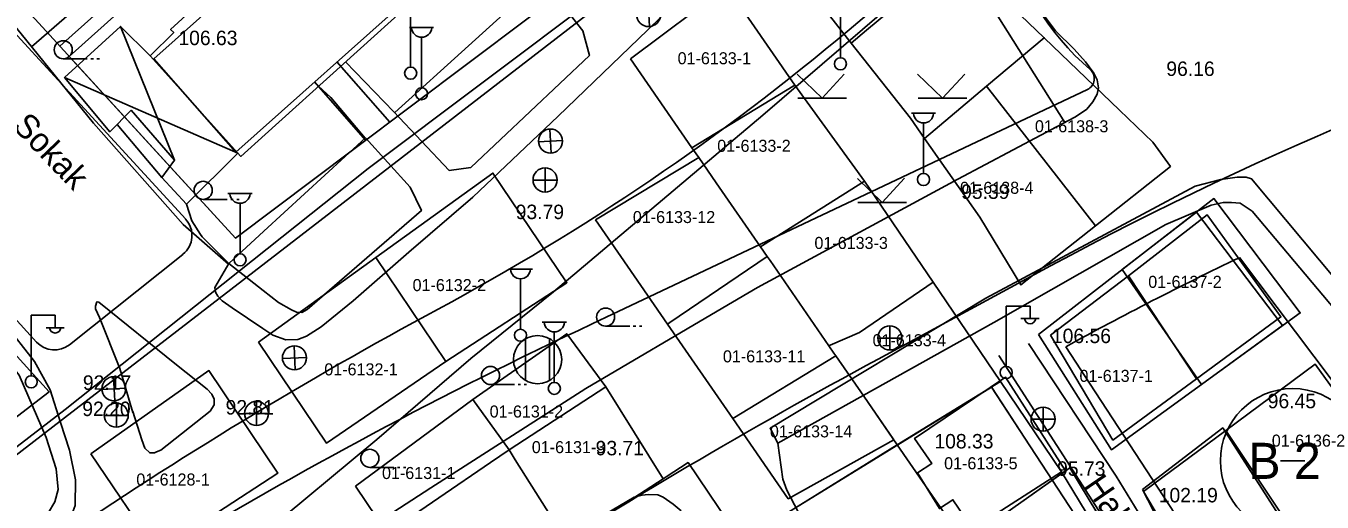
# Model space of a CAD drawing. Extents: x 412225 to 413380, y 4456471 to 4457189.
# Drawn here: x 412755.9 to 412863.5, y 4456899 to 4456938.5 of the extents above; entities that cross this region are included whole.
import ezdxf

# ---------------------------------------------------------------- set-up
doc = ezdxf.new("R2010")
doc.units = 0
for name, color, linetype in [('0_HALİHAZIR', 7, 'Continuous'), ('0_KADASTRO', 7, 'Continuous'), ('Level 27', 7, 'Continuous'), ('Level 28', 7, 'Continuous'), ('Level 32', 7, 'Continuous'), ('Level 41', 7, 'Continuous'), ('Level 57', 7, 'Continuous'), ('Level 59', 7, 'Continuous'), ('Level 62', 7, 'Continuous'), ('Level 8', 7, 'Continuous')]:
    doc.layers.add(name, color=color, linetype=linetype)

msp = doc.modelspace()

# ---------------------------------------------------------------- linework, layer by layer
at = {"layer": '0_HALİHAZIR'}
for p, q in [((412807.67, 4456938.46), (412807.56, 4456940.45)), ((412787.83, 4456935.12), (412787.83, 4456940.12)), ((412823.53, 4456935.87), (412823.53, 4456940.06)), ((412763.74, 4456938.47), (412768.24, 4456927.36)), ((412787.75, 4456938.38), (412789.75, 4456938.38)), ((412788.75, 4456933.38), (412788.75, 4456937.58)), ((412758.99, 4456935.79), (412760.99, 4456935.79)), ((412761.29, 4456935.79), (412761.49, 4456935.79)), ((412761.79, 4456935.79), (412761.99, 4456935.79)), ((412773.5, 4456927.94), (412759.1, 4456934.22)), ((412822, 4456932.51), (412819.94, 4456934.5)), ((412822, 4456932.51), (412823.85, 4456934.52)), ((412832, 4456932.51), (412829.94, 4456934.5)), ((412832, 4456932.51), (412833.85, 4456934.52)), ((412819.98, 4456932.51), (412824.02, 4456932.51)), ((412829.98, 4456932.51), (412834.02, 4456932.51)), ((412829.43, 4456931.26), (412831.43, 4456931.26)), ((412799.51, 4456927.95), (412799.41, 4456929.94)), ((412830.43, 4456926.26), (412830.43, 4456930.45)), ((412798.44, 4456928.88), (412800.44, 4456928.99)), ((412799.01, 4456924.71), (412799.01, 4456926.71)), ((412797.99, 4456925.7), (412799.99, 4456925.7)), ((412827, 4456923.85), (412824.94, 4456925.84)), ((412827, 4456923.85), (412828.85, 4456925.86)), ((412770.61, 4456924.11), (412772.61, 4456924.11)), ((412772.67, 4456924.59), (412774.67, 4456924.59)), ((412772.91, 4456924.11), (412773.11, 4456924.11)), ((412773.41, 4456924.11), (412773.61, 4456924.11)), ((412773.67, 4456919.59), (412773.67, 4456923.79)), ((412824.98, 4456923.85), (412829.02, 4456923.85)), ((412795.96, 4456918.32), (412797.96, 4456918.32)), ((412796.96, 4456913.32), (412796.96, 4456917.52)), ((412756.32, 4456909.48), (412756.32, 4456914.48)), ((412756.32, 4456914.48), (412758.32, 4456914.48)), ((412758.32, 4456913.48), (412758.32, 4456914.48)), ((412837.28, 4456910.25), (412837.28, 4456915.25)), ((412837.28, 4456915.25), (412839.28, 4456915.25)), ((412839.28, 4456914.25), (412839.28, 4456915.25)), ((412757.56, 4456913.44), (412759.06, 4456913.44)), ((412798.77, 4456913.91), (412800.77, 4456913.91)), ((412804.03, 4456913.58), (412806.03, 4456913.58)), ((412806.33, 4456913.58), (412806.53, 4456913.58)), ((412806.83, 4456913.58), (412807.03, 4456913.58)), ((412827.64, 4456911.59), (412827.64, 4456913.59)), ((412838.52, 4456914.21), (412840.02, 4456914.21)), ((412797.38, 4456909.07), (412797.38, 4456912.53)), ((412799.38, 4456909.07), (412799.38, 4456912.53)), ((412799.77, 4456908.91), (412799.77, 4456913.1)), ((412826.62, 4456912.58), (412828.62, 4456912.58)), ((412778.26, 4456909.94), (412778.16, 4456911.94)), ((412777.19, 4456910.88), (412779.19, 4456910.98)), ((412763.26, 4456907.38), (412763.15, 4456909.37)), ((412762.19, 4456908.31), (412764.19, 4456908.42)), ((412794.47, 4456908.73), (412796.47, 4456908.73)), ((412796.77, 4456908.73), (412796.97, 4456908.73)), ((412797.27, 4456908.73), (412797.47, 4456908.73)), ((412763.4, 4456905.18), (412763.4, 4456907.18)), ((412775.05, 4456905.32), (412775.05, 4456907.32)), ((412840.37, 4456904.85), (412840.37, 4456906.85)), ((412762.38, 4456906.17), (412764.38, 4456906.17)), ((412774.03, 4456906.31), (412776.03, 4456906.31)), ((412839.35, 4456905.84), (412841.35, 4456905.84)), ((412784.45, 4456901.85), (412786.45, 4456901.85)), ((412786.75, 4456901.85), (412786.95, 4456901.85)), ((412787.25, 4456901.85), (412787.45, 4456901.85))]:
    msp.add_line(p, q, dxfattribs=at)
for points in [[(412756.34, 4456936.79), (412763.67, 4456943.16), (412776.03, 4456953.85)], [(412775.94, 4456945.61), (412778.69, 4456948.15), (412778.88, 4456947.76), (412781.13, 4456949.55), (412788.76, 4456941.26), (412775.75, 4456929.5)], [(412775.75, 4456929.5), (412773.73, 4456927.68), (412766.22, 4456936.02), (412768.16, 4456937.98), (412767.91, 4456938.23), (412775.94, 4456945.61)], [(412814.09, 4456944.61), (412814.09, 4456944.61), (412807.51, 4456938.17), (412800.1, 4456931.02), (412792.99, 4456924.29), (412787.69, 4456919.73), (412783.07, 4456915.68), (412780.42, 4456913.51), (412779.18, 4456912.75), (412778.46, 4456912.46), (412777.46, 4456912.45), (412776.39, 4456912.84), (412775.56, 4456913.39)], [(412842.16, 4456930.5), (412836.59, 4456939.34), (412833.24, 4456944.83)], [(412813.91, 4456928.42), (412817.09, 4456931.1), (412831.86, 4456943.84)], [(412786.45, 4456931.38), (412791.03, 4456926.52), (412792.83, 4456926.76), (412802.69, 4456936.06), (412802.14, 4456938.1), (412798.77, 4456942.44)], [(412798.77, 4456942.44), (412786.52, 4456931.32)], [(412772.71, 4456918.72), (412768.96, 4456922.03), (412761.5, 4456930.45), (412753.69, 4456940.05)], [(412840.37, 4456939.46), (412841.38, 4456938.11), (412842.95, 4456936.59), (412843.87, 4456935.52), (412844.57, 4456934.59), (412844.86, 4456934.04), (412844.97, 4456933.37), (412844.86, 4456932.85), (412844.49, 4456932.21), (412843.99, 4456931.61), (412843.05, 4456930.97), (412842.48, 4456930.67), (412833.29, 4456925.78), (412816.65, 4456916.8)], [(412782.42, 4456935.53), (412786.45, 4456931.38)], [(412784.05, 4456929.19), (412781.21, 4456932.56), (412780.18, 4456933.51)], [(412767.18, 4456925.93), (412763.47, 4456930.34)], [(412775.36, 4456896.14), (412785.02, 4456904.16), (412792.84, 4456910.88), (412799.69, 4456916.43), (412813.91, 4456928.42)], [(412775.6, 4456916.53), (412776.87, 4456915.53), (412777.95, 4456914.93), (412778.37, 4456914.74), (412778.81, 4456914.72), (412779.25, 4456914.95), (412788.73, 4456923.18), (412787.81, 4456925.11), (412784.09, 4456929.23)], [(412784.09, 4456929.23), (412775.66, 4456921.46)], [(412823.21, 4456892.07), (412819.07, 4456899.96), (412818.74, 4456900.87), (412818.32, 4456903.87), (412817.69, 4456905.1), (412835.59, 4456915.9), (412852.99, 4456925.21), (412855.11, 4456925.76), (412856.47, 4456925.96), (412857.21, 4456925.95), (412857.67, 4456925.81), (412870.36, 4456910.62), (412883.8, 4456894.69), (412884, 4456894.47), (412884.75, 4456893.09), (412884.39, 4456892.42), (412879.04, 4456887.94), (412861.43, 4456877.18), (412861.11, 4456877.31), (412858.9, 4456880.68), (412846.43, 4456901.13), (412839.15, 4456912.15)], [(412770.39, 4456921.18), (412769.68, 4456922.34), (412769.23, 4456923.72)], [(412818.32, 4456903.87), (412836.26, 4456913.89), (412850.54, 4456922.01), (412854.31, 4456923.64), (412855.31, 4456923.84), (412856.01, 4456923.86), (412856.73, 4456923.79), (412857.73, 4456923.12), (412870.05, 4456908.48), (412874.04, 4456903.72), (412874.21, 4456903.56)], [(412669.39, 4456850.53), (412673.13, 4456850.56), (412674.94, 4456850.47), (412679.7, 4456850.08), (412683.19, 4456849.91), (412686.12, 4456850.34), (412692.77, 4456851.8), (412697.69, 4456853.64), (412702.23, 4456855.77), (412707.15, 4456858.75), (412717.67, 4456866.69), (412734.05, 4456879.65), (412750.72, 4456892.77), (412757.76, 4456898.09), (412758.29, 4456898.98), (412758.57, 4456900.02), (412758.4, 4456901.73), (412757.57, 4456904.33), (412755.34, 4456909.51), (412751.22, 4456914.64), (412743.86, 4456922.18), (412743.53, 4456922.29)], [(412775.66, 4456921.46), (412772.75, 4456918.79), (412770.53, 4456921.01), (412770.39, 4456921.18)], [(412775.56, 4456913.39), (412773.03, 4456915.09), (412772.19, 4456915.69), (412771.84, 4456916.06), (412771.63, 4456916.4), (412771.58, 4456916.8), (412772.75, 4456918.79)], [(412772.75, 4456918.79), (412775.6, 4456916.53)], [(412816.65, 4456916.8), (412813.75, 4456915.09)], [(412763.68, 4456910.07), (412761.99, 4456914.31), (412761.67, 4456915.03), (412761.66, 4456915.23), (412761.79, 4456915.59), (412761.81, 4456915.59), (412761.95, 4456915.56), (412768.39, 4456910.37), (412770.94, 4456908.35), (412771.34, 4456907.94), (412771.51, 4456907.52), (412771.51, 4456907.04), (412771.19, 4456906.53), (412767.08, 4456903.29), (412766.72, 4456903.13), (412766.56, 4456903.06), (412766.18, 4456903.05), (412765.76, 4456903.44), (412765.51, 4456904.14), (412764.76, 4456906.49)], [(412813.75, 4456915.09), (412802.4, 4456908.39), (412789.51, 4456900.16), (412775.65, 4456891.15), (412775.3, 4456890.91)], [(412754.07, 4456913.85), (412756.6, 4456910.65), (412757.9, 4456908.28), (412758.75, 4456905.57), (412759.52, 4456903.28), (412760, 4456900.82), (412759.98, 4456898.67), (412759.48, 4456897.36), (412758.82, 4456896.48), (412755.04, 4456893.65)], [(412836.68, 4456911.15), (412848.96, 4456892.07), (412854.76, 4456881.35), (412854.85, 4456881.14), (412835.71, 4456868.85), (412835.61, 4456868.8), (412823.21, 4456892.07)], [(412764.78, 4456906.42), (412763.68, 4456910.07)], [(412810.31, 4456898.23), (412809.65, 4456898.78), (412808.81, 4456899.38), (412808.36, 4456899.57), (412807.6, 4456899.59), (412807.03, 4456899.55), (412806.39, 4456899.37), (412803.36, 4456897.57), (412792.24, 4456890.29), (412791.84, 4456889.87), (412791.63, 4456889.53), (412791.51, 4456888.87), (412791.52, 4456888.26), (412791.78, 4456887.31), (412792.25, 4456886.36), (412792.98, 4456884.79)]]:
    msp.add_lwpolyline(points, dxfattribs=at)
for points in [[(412773.5, 4456927.94), (412769.23, 4456923.72), (412767.18, 4456925.93), (412768.24, 4456927.36), (412764.63, 4456931.51), (412762.85, 4456929.73), (412759.1, 4456934.22), (412763.74, 4456938.47), (412766.22, 4456936.02)], [(412839.98, 4456912.89), (412854.54, 4456924.18), (412861.71, 4456914.68), (412846.03, 4456903.31)], [(412853.52, 4456908.74), (412846.93, 4456918.28), (412853.1, 4456923.06), (412860.24, 4456913.62)], [(412834.81, 4456896.31), (412832.87, 4456899.16), (412831.75, 4456898.42), (412829.93, 4456901.39), (412831.11, 4456902.17), (412829.69, 4456904.26), (412837.23, 4456909.35), (412842.23, 4456901.55)], [(412848.62, 4456900.01), (412855.27, 4456905.13), (412861.75, 4456895.04), (412854.1, 4456889.39)], [(412842.59, 4456901.81), (412848.67, 4456891.72), (412839.8, 4456885.9), (412833.58, 4456895.45)]]:
    msp.add_lwpolyline(points, close=True, dxfattribs=at)
for centre, radius in [((412807.6, 4456939.46), 1), ((412758.99, 4456936.54), 0.75), ((412823.53, 4456935.37), 0.5), ((412787.84, 4456934.59), 0.5), ((412788.75, 4456932.88), 0.5), ((412799.45, 4456928.95), 1), ((412799, 4456925.72), 1), ((412830.43, 4456925.76), 0.5), ((412770.61, 4456924.86), 0.75), ((412773.67, 4456919.09), 0.5), ((412804.03, 4456914.33), 0.75), ((412796.96, 4456912.82), 0.5), ((412827.63, 4456912.6), 1), ((412798.38, 4456910.8), 2), ((412778.19, 4456910.95), 1), ((412794.47, 4456909.48), 0.75), ((412837.29, 4456909.73), 0.5), ((412756.33, 4456908.95), 0.5), ((412763.19, 4456908.38), 1), ((412799.77, 4456908.41), 0.5), ((412763.39, 4456906.19), 1), ((412775.04, 4456906.33), 1), ((412840.36, 4456905.85), 1), ((412784.45, 4456902.6), 0.75)]:
    msp.add_circle(centre, radius, dxfattribs=at)
for centre, radius, start, end in [((412788.75, 4456938.41), 0.837, 183.298, 356.9072), ((412830.43, 4456931.29), 0.837, 183.298, 356.9072), ((412773.67, 4456924.62), 0.837, 183.298, 356.9072), ((412796.96, 4456918.35), 0.837, 183.298, 356.9072), ((412758.32, 4456913.48), 0.474, 184.8384, 355.1464), ((412799.77, 4456913.94), 0.837, 183.298, 356.9072), ((412839.28, 4456914.25), 0.474, 184.8384, 355.1464)]:
    msp.add_arc(centre, radius, start, end, dxfattribs=at)
msp.add_ellipse((412858.46, 4456950.94), major_axis=(2.67, -11.15), ratio=0.999988, dxfattribs=at)
at = {"layer": '0_KADASTRO'}
for points in [[(412759.48, 4456935.98), (412795.23, 4456968.02), (412809.88, 4456952.05), (412811.86, 4456949.89), (412783.11, 4456928.28), (412773.3, 4456920.9)], [(412699.88, 4456942.31), (412714.65, 4456955.79), (412757.81, 4456908.13), (412741.85, 4456895.87), (412731.65, 4456907.15), (412701.66, 4456940.33)], [(412818.1, 4456945.17), (412824.96, 4456952.44), (412833.25, 4456944.46), (412825.69, 4456938.15), (412824.42, 4456937.08)], [(412824.42, 4456937.08), (412825.69, 4456938.15), (412833.25, 4456944.46), (412840.45, 4456937.53), (412835.67, 4456933.51), (412830.52, 4456929.17), (412829.34, 4456930.86)], [(412806.1, 4456935.79), (412814.09, 4456941.8), (412819.75, 4456933.59), (412811.2, 4456928.39)], [(412835.67, 4456933.51), (412840.45, 4456937.53), (412846.7, 4456931.52), (412849.46, 4456928.87), (412850.93, 4456926.85), (412844.72, 4456921.92), (412840.79, 4456926.96)], [(412811.2, 4456928.39), (412819.75, 4456933.59), (412825.53, 4456925.61), (412817.05, 4456920.29), (412816.88, 4456920.18), (412813.21, 4456925.49), (412811.76, 4456927.59)], [(412830.52, 4456929.17), (412835.67, 4456933.51), (412840.79, 4456926.96), (412844.72, 4456921.92), (412838.52, 4456917.01), (412835.11, 4456922.63)], [(412803.2, 4456922.4), (412811.76, 4456927.59), (412813.21, 4456925.49), (412816.88, 4456920.18), (412817.44, 4456919.36), (412809.36, 4456913.87), (412809.18, 4456913.75), (412805.3, 4456919.36)], [(412784.94, 4456919.27), (412794.67, 4456926.29), (412800.81, 4456917.18), (412790.75, 4456910.64)], [(412816.88, 4456920.18), (412817.05, 4456920.29), (412825.53, 4456925.61), (412831.22, 4456917.24), (412825.11, 4456913.04), (412822.68, 4456911.99), (412822.57, 4456911.94), (412817.68, 4456919.02), (412817.44, 4456919.36)], [(412847.45, 4456917.76), (412853.97, 4456922.83), (412860.11, 4456914.35), (412853.09, 4456909.19)], [(412775.2, 4456912.25), (412784.94, 4456919.27), (412790.75, 4456910.64), (412780.86, 4456903.85)], [(412809.18, 4456913.75), (412809.36, 4456913.87), (412817.44, 4456919.36), (412817.68, 4456919.02), (412822.57, 4456911.94), (412822.98, 4456911.34), (412823.14, 4456911.11), (412814.58, 4456905.92)], [(412840.98, 4456912.84), (412847.45, 4456917.76), (412853.09, 4456909.19), (412846.16, 4456904.12)], [(412822.57, 4456911.94), (412822.68, 4456911.99), (412825.11, 4456913.04), (412831.22, 4456917.24), (412836.82, 4456908.99), (412828.25, 4456903.71), (412825.46, 4456907.75), (412823.14, 4456911.11), (412822.98, 4456911.34)], [(412793.01, 4456907.48), (412800.8, 4456912.95), (412804.05, 4456908.54), (412796.01, 4456903.31)], [(412814.58, 4456905.92), (412823.14, 4456911.11), (412825.46, 4456907.75), (412827.96, 4456904.13), (412819.2, 4456899.24)], [(412855.54, 4456904.91), (412862.96, 4456910.41), (412866.48, 4456905.55), (412869.99, 4456900.69), (412863.74, 4456896.18), (412863.68, 4456896.13), (412862.17, 4456894.93), (412861.05, 4456896.63)], [(412761.27, 4456902.97), (412771.09, 4456909.89), (412776.81, 4456901.38), (412766.78, 4456894.82)], [(412828.25, 4456903.71), (412836.82, 4456908.99), (412841.89, 4456901.47), (412834.61, 4456896.8), (412833.51, 4456896.1)], [(412796.01, 4456903.31), (412804.05, 4456908.54), (412808.81, 4456900.9), (412800.95, 4456895.79), (412800.82, 4456895.7), (412796.53, 4456902.48)], [(412783.27, 4456900.29), (412793.01, 4456907.48), (412796.01, 4456903.31), (412794.47, 4456902.25), (412785.89, 4456896.39)], [(412848.69, 4456899.84), (412855.54, 4456904.91), (412861.05, 4456896.63), (412862.17, 4456894.93), (412854.8, 4456889.51), (412854.72, 4456889.65)], [(412785.89, 4456896.39), (412794.47, 4456902.25), (412796.01, 4456903.31), (412796.53, 4456902.48), (412800.82, 4456895.7), (412799.45, 4456894.76), (412792.28, 4456889.85), (412790.92, 4456888.92)], [(412800.82, 4456895.7), (412800.95, 4456895.79), (412808.81, 4456900.9), (412809.05, 4456901.06), (412810.88, 4456902.24), (412815.91, 4456894.78), (412813.73, 4456893.37), (412812.52, 4456895.35), (412804.4, 4456890.39), (412801.11, 4456895.27)], [(412833.51, 4456896.1), (412834.61, 4456896.8), (412841.89, 4456901.47), (412847.86, 4456891.62), (412839.39, 4456886.19), (412833.71, 4456895.75)]]:
    msp.add_lwpolyline(points, close=True, dxfattribs=at)
msp.add_lwpolyline([(412828.25, 4456903.71), (412819.07, 4456898.05), (412824, 4456890), (412825.1, 4456890.71), (412833.51, 4456896.1), (412828.25, 4456903.71)], dxfattribs=at)
at = {"layer": 'Level 27'}
for points in [[(412773.3, 4456920.9), (412757.57, 4456938.07), (412748.47, 4456948), (412745.79, 4456950.93), (412738.39, 4456944.21), (412738.17, 4456944.45), (412722.96, 4456961.27), (412707.54, 4456978.33), (412701.89, 4456984.58), (412694.62, 4456992.61), (412693.67, 4456996.09), (412693.85, 4456999.31), (412694.8, 4457002.35), (412697.04, 4457005.04), (412737.84, 4457031.16), (412739.91, 4457032.49), (412741.22, 4457033.32), (412750.11, 4457039.02)], [(412698.35, 4456863.22), (412671.01, 4456893.02), (412663.67, 4456886.17), (412658.59, 4456891.69), (412627.46, 4456925.55), (412610.54, 4456943.95), (412609.85, 4456946.49), (412610.2, 4456948.66), (412611.07, 4456950.76), (412612.9, 4456952.45), (412618.42, 4456955.74), (412659.35, 4456980.83), (412662.96, 4456983.05), (412675.65, 4456990.65), (412677.81, 4456991.8), (412679.88, 4456991.95), (412681.97, 4456991.42), (412682.16, 4456991.26), (412683.55, 4456990.07), (412683.79, 4456989.87), (412711.97, 4456958.75), (412714.65, 4456955.79), (412757.81, 4456908.13)], [(412818.4, 4456954.8), (412814.91, 4456952.18), (412811.86, 4456949.89), (412783.11, 4456928.28), (412773.3, 4456920.9)], [(412757.81, 4456908.13), (412741.85, 4456895.87), (412723, 4456881.65), (412698.35, 4456863.22)]]:
    msp.add_lwpolyline(points, dxfattribs=at)
at = {"layer": 'Level 28'}
for p, q in [((412856.66, 4456919.27), (412876.69, 4456892.67)), ((412844.69, 4456908.12), (412842.24, 4456911.87)), ((412819.07, 4456898.05), (412836.07, 4456908.52)), ((412836.07, 4456908.52), (412853.92, 4456881.21)), ((412836.09, 4456908.49), (412838.47, 4456904.84)), ((412861.17, 4456882.9), (412844.69, 4456908.12)), ((412838.47, 4456904.84), (412838.47, 4456904.84))]:
    msp.add_line(p, q, dxfattribs=at)
msp.add_arc((412978.63, 4456663.9), 283, 115.5309, 118.8116, dxfattribs=at)
at = {"layer": 'Level 32'}
msp.add_line((412862.08, 4456902.39), (412860.08, 4456902.39), dxfattribs=at)
msp.add_circle((412861.08, 4456902.39), 6, dxfattribs=at)
at = {"layer": 'Level 41'}
msp.add_line((412757.7, 4456937.96), (412757.77, 4456937.85), dxfattribs=at)
at = {"layer": 'Level 57'}
msp.add_lwpolyline([(412811.86, 4456949.89), (412809.88, 4456952.05), (412794.32, 4456969.02), (412777.41, 4456953.55), (412758.7, 4456936.83)], dxfattribs=at)
at = {"layer": 'Level 59'}
for p, q in [((412781.71, 4456935.52), (412786.1, 4456930.52)), ((412779.85, 4456933.86), (412784.09, 4456929.02))]:
    msp.add_line(p, q, dxfattribs=at)
msp.add_lwpolyline([(412773.32, 4456928.02), (412766.52, 4456935.77), (412781.43, 4456949.1), (412796.23, 4456962.64), (412803.04, 4456954.9), (412788.23, 4456941.35)], close=True, dxfattribs=at)
at = {"layer": 'Level 62'}
for p, q in [((412824.24, 4456938.2), (412834.89, 4456947.18)), ((412804.08, 4456914.32), (412844.04, 4456933.24)), ((412826.66, 4456910.85), (412840.98, 4456918.58))]:
    msp.add_line(p, q, dxfattribs=at)
for points in [[(412684.7, 4456991.84), (412713.45, 4456960.1), (412716.14, 4456957.13), (412756.78, 4456912.26)], [(412831.07, 4456961.82), (412816.11, 4456950.58), (412813.06, 4456948.29), (412784.31, 4456926.68), (412759.16, 4456906.65)], [(412769.16, 4456922.46), (412756.09, 4456936.72), (412747, 4456946.64)], [(412768.93, 4456919.54), (412759.51, 4456912.04)], [(412759.16, 4456906.65), (412743.06, 4456894.28), (412724.2, 4456880.05), (412693.04, 4456855.9)]]:
    msp.add_lwpolyline(points, dxfattribs=at)
for centre, radius, start, end in [((412978.63, 4456663.9), 289.5, 94.3987, 118.3902), ((412858.27, 4456951.21), 21.5, 192.9925, 229.3404), ((412695.59, 4457090.68), 199.5, 298.2818, 310.1554), ((412843.61, 4456934.14), 1, 295.3367, 49.3404), ((412767.68, 4456921.11), 2, 308.53, 42.4956), ((412958.73, 4456601.61), 355.86, 118.2818, 130.2903), ((412966.68, 4456564.1), 386.12, 114.9053, 127.0148), ((412758.26, 4456913.6), 2, 222.1687, 308.5352), ((413059.41, 4456480.22), 489.5, 118.3902, 126.8992)]:
    msp.add_arc(centre, radius, start, end, dxfattribs=at)
at = {"layer": 'Level 8'}
msp.add_lwpolyline([(412706.1, 4457175.97), (412751.22, 4457041.46), (412764.58, 4457001.38), (412790.36, 4457003.87), (412821.12, 4456953.85), (412699.95, 4456860.34), (412631.48, 4456804.22), (412585.78, 4456849.93), (412523.44, 4456912.27), (412460.31, 4456974.83), (412403.51, 4457031.62), (412342.19, 4457092.95), (412287.77, 4457146.91), (412253.26, 4457181.2)], dxfattribs=at)

# ---------------------------------------------------------------- texts
at = {"layer": '0_HALİHAZIR'}
for s, p in [('106.63', (412768.55, 4456936.92)), ('96.16', (412850.59, 4456934.36)), ('95.39', (412833.55, 4456924.15)), ('93.79', (412796.56, 4456922.47)), ('106.56', (412841.09, 4456912.17)), ('92.17', (412760.62, 4456908.29)), ('96.45', (412859.01, 4456906.76)), ('92.20', (412760.57, 4456906.11)), ('92.81', (412772.47, 4456906.24)), ('93.71', (412803.2, 4456902.85)), ('108.33', (412831.33, 4456903.42)), ('95.73', (412841.52, 4456901.15)), ('102.19', (412849.96, 4456898.94))]:
    msp.add_text(s, height=1.2, dxfattribs=at).set_placement(p)
for s, rotation, p in [('Hayat  Sokak', 313.8567, (412748.82, 4456936.23)), ('Halkevi  Sokak', 304.455, (412843.69, 4456900.35))]:
    msp.add_text(s, height=2, rotation=rotation, dxfattribs=at).set_placement(p)
at = {"layer": '0_KADASTRO'}
for s, p in [('01-6133-1', (412810.01, 4456935.33)), ('01-6133-1', (412810.01, 4456935.33)), ('01-6138-3', (412839.68, 4456929.68)), ('01-6138-3', (412839.68, 4456929.68)), ('01-6133-2', (412813.3, 4456928.06)), ('01-6133-2', (412813.3, 4456928.06)), ('01-6138-4', (412833.46, 4456924.57)), ('01-6138-4', (412833.46, 4456924.57)), ('01-6133-12', (412806.29, 4456922.14)), ('01-6133-12', (412806.29, 4456922.14)), ('01-6133-3', (412821.37, 4456919.99)), ('01-6133-3', (412821.37, 4456919.99)), ('01-6137-2', (412849.09, 4456916.76)), ('01-6137-2', (412849.09, 4456916.76)), ('01-6132-2', (412788, 4456916.49)), ('01-6132-2', (412788, 4456916.49)), ('01-6133-4', (412826.2, 4456911.91)), ('01-6133-4', (412826.2, 4456911.91)), ('01-6133-11', (412813.77, 4456910.57)), ('01-6133-11', (412813.77, 4456910.57)), ('01-6132-1', (412780.67, 4456909.49)), ('01-6132-1', (412780.67, 4456909.49)), ('01-6137-1', (412843.38, 4456908.95)), ('01-6137-1', (412843.38, 4456908.95)), ('01-6131-2', (412794.4, 4456905.99)), ('01-6131-2', (412794.4, 4456905.99)), ('01-6133-14', (412817.67, 4456904.34)), ('01-6133-14', (412817.67, 4456904.34)), ('01-6131-3', (412797.9, 4456903.03)), ('01-6131-3', (412797.9, 4456903.03)), ('01-6136-2', (412859.35, 4456903.57)), ('01-6136-2', (412859.35, 4456903.57)), ('01-6133-5', (412832.14, 4456901.69)), ('01-6133-5', (412832.14, 4456901.69)), ('01-6131-1', (412785.46, 4456900.88)), ('01-6131-1', (412785.46, 4456900.88)), ('01-6128-1', (412765.06, 4456900.34)), ('01-6128-1', (412765.06, 4456900.34))]:
    msp.add_text(s, height=1, dxfattribs=at).set_placement(p)
at = {"layer": 'Level 32'}
msp.add_text('B 2', height=3, dxfattribs=at).set_placement((412857.4, 4456900.89))

doc.saveas('drawing.dxf')
